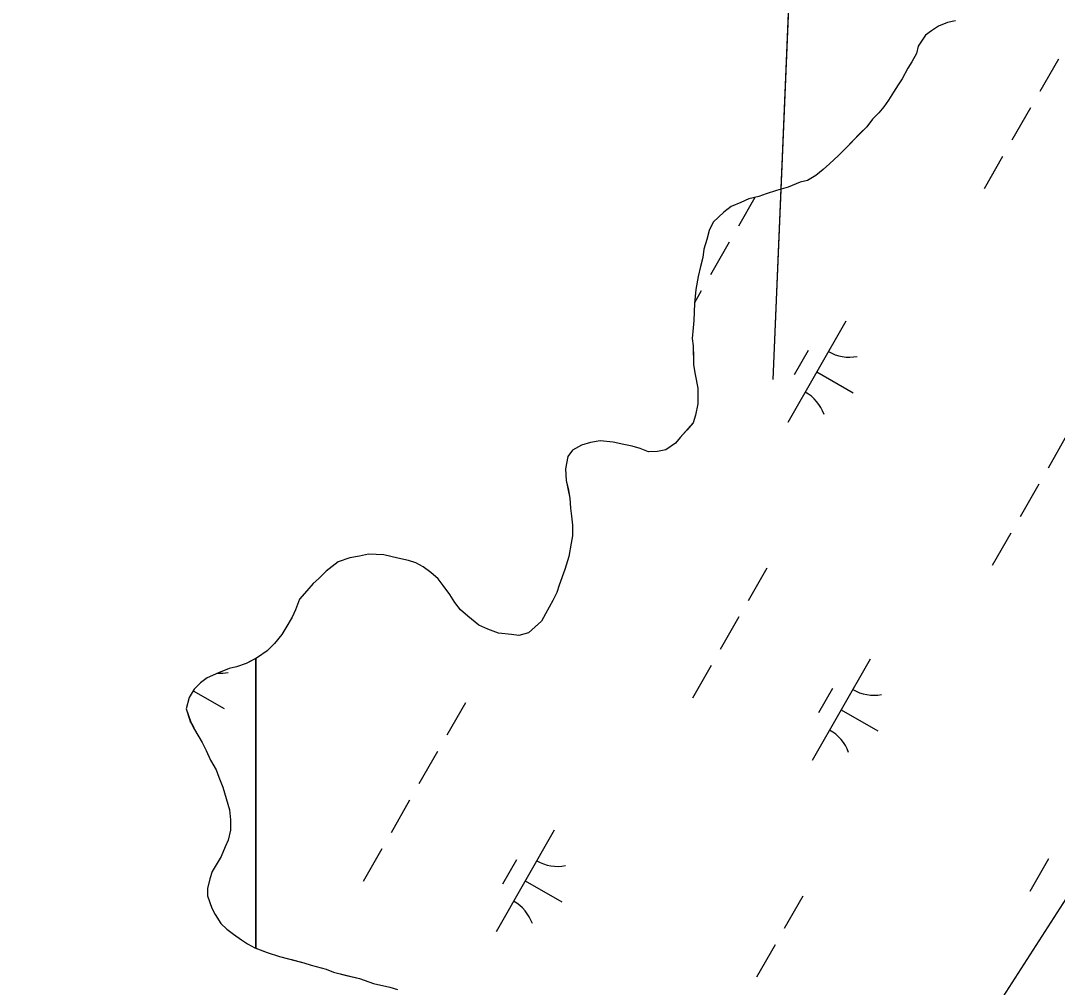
# Model space of a CAD drawing. Extents: x 3930721 to 3950824, y 220441 to 242861.
# Drawn here: x 3943337.2 to 3943780.5, y 232054.7 to 232468.1 of the extents above; entities that cross this region are included whole.
import ezdxf

# ---------------------------------------------------------------- set-up
doc = ezdxf.new("R2010")
doc.units = 0
for name, color, linetype in [('V-RIVR-RANG', 7, 'Continuous'), ('V-TOPO-MINR', 7, 'Continuous'), ('V-TOPO-SHOR', 7, 'Continuous'), ('V-UTIL-LINE', 7, 'Continuous'), ('V-WETL-SWMP', 7, 'Continuous')]:
    doc.layers.add(name, color=color, linetype=linetype)

msp = doc.modelspace()

# ---------------------------------------------------------------- linework, layer by layer
at = {"layer": 'V-RIVR-RANG'}
for points in [[(3943765.57, 234844.6), (3943658.87, 232314.65)], [(3943765.57, 234844.6), (3943658.87, 232314.65)], [(3943669.35, 232563.34), (3943658.87, 232314.65)]]:
    msp.add_lwpolyline(points, dxfattribs=at)
at = {"layer": 'V-TOPO-MINR'}
msp.add_lwpolyline([(3943765.57, 234844.6), (3943658.87, 232314.65)], dxfattribs=at)
at = {"layer": 'V-TOPO-SHOR'}
for points in [[(3943736.97, 232468.08), (3943733.64, 232467.3), (3943729.75, 232465.69), (3943726.69, 232463.8), (3943724.17, 232461.89), (3943722.2, 232458.88), (3943721.06, 232457.24)], [(3943721.06, 232457.24), (3943720.39, 232454.09), (3943718.33, 232450.57), (3943716.61, 232447.76), (3943714.21, 232443.19), (3943712.48, 232440.73), (3943710.42, 232437.56), (3943708.36, 232434.05), (3943706.29, 232431.23), (3943704.21, 232428.76), (3943701.45, 232425.94), (3943699.03, 232422.77), (3943696.27, 232419.94), (3943693.15, 232416.77), (3943690.04, 232413.59), (3943686.93, 232410.41), (3943683.12, 232406.88), (3943680.35, 232404.4), (3943677.23, 232401.93), (3943673.75, 232399.79), (3943670.61, 232399.06), (3943665.39, 232396.91), (3943660.51, 232395.46), (3943655.98, 232394.02), (3943652.85, 232392.94), (3943648.67, 232391.85), (3943645.19, 232390.41), (3943641.01, 232388.62), (3943637.89, 232386.15), (3943633.39, 232381.91), (3943631.68, 232378.39), (3943630.67, 232374.54), (3943629.31, 232370.33), (3943629, 232366.83)], [(3943629, 232366.83), (3943627.99, 232362.98), (3943626.98, 232358.77), (3943625.99, 232353.17), (3943625.35, 232347.22), (3943625.07, 232339.88), (3943624.76, 232336.73), (3943624.45, 232332.18), (3943624.83, 232329.04), (3943624.89, 232324.15), (3943624.92, 232321), (3943625.66, 232316.82), (3943626.77, 232310.89), (3943626.8, 232307.74), (3943626.83, 232304.24), (3943625.83, 232299.34), (3943624.82, 232296.19), (3943622.05, 232293.01), (3943619.29, 232289.84), (3943617.22, 232287.37), (3943613.05, 232284.53), (3943609.56, 232283.8), (3943605.72, 232283.76), (3943602.21, 232285.12), (3943598.71, 232286.14), (3943595.2, 232286.8), (3943590.65, 232287.8), (3943585.05, 232288.44), (3943580.86, 232287.7), (3943577.03, 232286.61), (3943573.21, 232284.48), (3943571.14, 232281.66), (3943570.14, 232276.41), (3943570.54, 232271.52), (3943571.27, 232268.03), (3943572.02, 232263.84), (3943572.41, 232259.65), (3943572.79, 232256.17), (3943573.18, 232252.32), (3943573.23, 232247.78), (3943572.56, 232244.63), (3943571.57, 232239.02), (3943569.88, 232233.41), (3943567.5, 232226.75), (3943566.48, 232223.59), (3943564.77, 232220.08), (3943561.68, 232214.46), (3943559.97, 232211.29), (3943557.2, 232208.82), (3943554.42, 232206.35), (3943550.24, 232205.25), (3943547.09, 232205.57), (3943541.49, 232206.21), (3943536.93, 232207.92), (3943533.07, 232209.62), (3943528.49, 232213.42), (3943525.31, 232216.19), (3943522.84, 232219.31), (3943520.7, 232222.78), (3943517.87, 232226.6), (3943515.74, 232229.37), (3943512.57, 232232.14), (3943509.4, 232234.55), (3943506.24, 232236.27), (3943503.08, 232237.28), (3943498.53, 232238.29), (3943492.57, 232239.62), (3943485.93, 232239.9), (3943482.09, 232239.17), (3943477.9, 232238.43), (3943473.03, 232236.63), (3943467.83, 232232.73), (3943464.71, 232229.55), (3943462.29, 232227.43), (3943459.52, 232224.26), (3943456.41, 232220.73), (3943454.71, 232216.17), (3943453.34, 232213.01), (3943450.6, 232208.44), (3943448.88, 232205.63), (3943445.77, 232201.75), (3943442.66, 232198.57), (3943438.49, 232195.73), (3943433.62, 232193.24), (3943429.44, 232191.8), (3943426.3, 232191.07), (3943421.78, 232189.27), (3943416.91, 232187.13), (3943414.13, 232185), (3943411.36, 232182.18), (3943409.3, 232178.66), (3943407.95, 232173.76), (3943409.76, 232168.53), (3943411.54, 232165.05), (3943414.74, 232159.49), (3943416.52, 232156.02), (3943418.31, 232151.84), (3943420.8, 232147.67), (3943421.88, 232144.54), (3943423.67, 232140.36), (3943425.12, 232135.48)], [(3943425.12, 232135.48), (3943426.57, 232130.6), (3943426.96, 232126.41), (3943427, 232121.87), (3943426, 232117.66), (3943424.63, 232114.86), (3943422.92, 232110.64), (3943420.86, 232107.12), (3943419.14, 232104.31), (3943418.13, 232101.16), (3943417.12, 232096.95), (3943417.15, 232093.81), (3943418.95, 232088.58), (3943420.38, 232085.8), (3943422.86, 232081.98), (3943425.33, 232079.56), (3943428.15, 232077.49), (3943431.67, 232075.08), (3943434.14, 232073.36), (3943437.3, 232071.64), (3943442.56, 232069.6), (3943447.82, 232067.9), (3943453.08, 232066.56), (3943458.34, 232065.21), (3943461.49, 232064.2), (3943467.8, 232062.51), (3943470.96, 232061.15), (3943476.57, 232059.8), (3943482.17, 232058.46), (3943488.14, 232056.43), (3943495.14, 232054.75), (3943498.3, 232053.73)]]:
    msp.add_lwpolyline(points, dxfattribs=at)
at = {"layer": 'V-UTIL-LINE'}
msp.add_lwpolyline([(3947453.78, 235874.4), (3945931.14, 235655.08), (3945509.06, 234777.68), (3940428.61, 226869.1), (3939084.62, 223621.72)], dxfattribs=at)
at = {"layer": 'V-WETL-SWMP'}
for p, q in [((3943736.97, 232468.08), (3943733.64, 232467.3)), ((3943726.69, 232463.8), (3943724.17, 232461.89)), ((3943729.75, 232465.69), (3943726.69, 232463.8)), ((3943733.64, 232467.3), (3943729.75, 232465.69)), ((3943722.2, 232458.88), (3943721.06, 232457.24)), ((3943724.17, 232461.89), (3943722.2, 232458.88)), ((3943721.06, 232457.24), (3943720.39, 232454.09)), ((3943718.33, 232450.57), (3943716.61, 232447.76)), ((3943720.39, 232454.09), (3943718.33, 232450.57)), ((3943781.02, 232451.71), (3943773.07, 232437.83)), ((3943716.61, 232447.76), (3943714.21, 232443.19)), ((3943714.21, 232443.19), (3943712.48, 232440.73)), ((3943710.42, 232437.56), (3943708.36, 232434.05)), ((3943712.48, 232440.73), (3943710.42, 232437.56)), ((3943708.36, 232434.05), (3943706.29, 232431.23)), ((3943704.22, 232428.76), (3943701.45, 232425.94)), ((3943706.29, 232431.23), (3943704.22, 232428.76)), ((3943769.09, 232430.88), (3943761.14, 232417)), ((3943701.45, 232425.94), (3943699.03, 232422.77)), ((3943699.03, 232422.77), (3943686.93, 232410.41)), ((3943686.93, 232410.41), (3943683.12, 232406.88)), ((3943757.16, 232410.06), (3943749.21, 232396.17)), ((3943683.12, 232406.88), (3943680.35, 232404.4)), ((3943677.23, 232401.92), (3943673.75, 232399.79)), ((3943680.35, 232404.4), (3943677.23, 232401.92)), ((3943665.39, 232396.91), (3943660.51, 232395.46)), ((3943670.61, 232399.06), (3943665.39, 232396.91)), ((3943673.75, 232399.79), (3943670.61, 232399.06)), ((3943651.17, 232392.5), (3943644.17, 232380.28)), ((3943652.85, 232392.94), (3943648.67, 232391.85)), ((3943655.98, 232394.02), (3943652.85, 232392.94)), ((3943660.51, 232395.46), (3943655.98, 232394.02)), ((3943641.01, 232388.62), (3943637.89, 232386.15)), ((3943645.19, 232390.41), (3943641.01, 232388.62)), ((3943648.67, 232391.85), (3943645.19, 232390.41)), ((3943637.89, 232386.15), (3943633.39, 232381.91)), ((3943633.39, 232381.91), (3943631.68, 232378.39)), ((3943630.67, 232374.54), (3943629.31, 232370.33)), ((3943631.68, 232378.39), (3943630.67, 232374.54)), ((3943629.31, 232370.33), (3943629, 232366.83)), ((3943640.19, 232373.33), (3943632.24, 232359.45)), ((3943629, 232366.83), (3943627.99, 232362.98)), ((3943627.99, 232362.98), (3943626.98, 232358.77)), ((3943626.98, 232358.77), (3943625.99, 232353.17)), ((3943625.99, 232353.17), (3943625.35, 232347.22)), ((3943628.26, 232352.51), (3943625.38, 232347.46)), ((3943625.35, 232347.22), (3943625.08, 232339.88)), ((3943625.08, 232339.88), (3943624.76, 232336.73)), ((3943690.09, 232339.66), (3943665.24, 232296.27)), ((3943624.76, 232336.73), (3943624.45, 232332.18)), ((3943624.45, 232332.18), (3943624.83, 232329.04)), ((3943624.83, 232329.04), (3943624.92, 232321)), ((3943673.95, 232327.01), (3943667.99, 232316.59)), ((3943624.92, 232321), (3943625.66, 232316.82)), ((3943625.66, 232316.82), (3943626.77, 232310.89)), ((3943677.67, 232317.97), (3943693.29, 232309.02)), ((3943626.77, 232310.89), (3943626.83, 232304.25)), ((3943626.83, 232304.25), (3943625.83, 232299.34)), ((3943625.83, 232299.34), (3943624.82, 232296.19)), ((3943624.82, 232296.19), (3943619.29, 232289.84)), ((3943784.53, 232290.67), (3943776.58, 232276.78)), ((3943577.03, 232286.61), (3943573.21, 232284.48)), ((3943580.86, 232287.7), (3943577.03, 232286.61)), ((3943585.05, 232288.44), (3943580.86, 232287.7)), ((3943590.65, 232287.8), (3943585.05, 232288.44)), ((3943595.2, 232286.8), (3943590.65, 232287.8)), ((3943598.71, 232286.14), (3943595.2, 232286.8)), ((3943602.21, 232285.12), (3943598.71, 232286.14)), ((3943617.22, 232287.37), (3943613.05, 232284.53)), ((3943619.29, 232289.84), (3943617.22, 232287.37)), ((3943571.14, 232281.66), (3943570.14, 232276.41)), ((3943573.21, 232284.48), (3943571.14, 232281.66)), ((3943605.72, 232283.76), (3943602.21, 232285.12)), ((3943609.56, 232283.8), (3943605.72, 232283.76)), ((3943613.05, 232284.53), (3943609.56, 232283.8)), ((3943570.14, 232276.41), (3943570.54, 232271.52)), ((3943570.54, 232271.52), (3943571.28, 232268.03)), ((3943571.28, 232268.03), (3943572.02, 232263.84)), ((3943772.61, 232269.84), (3943764.65, 232255.96)), ((3943572.02, 232263.84), (3943572.41, 232259.65)), ((3943572.41, 232259.65), (3943572.79, 232256.16)), ((3943572.79, 232256.16), (3943573.18, 232252.32)), ((3943573.18, 232252.32), (3943573.23, 232247.78)), ((3943573.23, 232247.78), (3943572.56, 232244.63)), ((3943760.68, 232249.01), (3943752.73, 232235.13)), ((3943572.56, 232244.63), (3943571.57, 232239.02)), ((3943477.9, 232238.43), (3943473.03, 232236.63)), ((3943482.09, 232239.17), (3943477.9, 232238.43)), ((3943485.93, 232239.9), (3943482.09, 232239.17)), ((3943492.57, 232239.62), (3943485.93, 232239.9)), ((3943498.53, 232238.28), (3943492.57, 232239.62)), ((3943503.08, 232237.28), (3943498.53, 232238.28)), ((3943506.24, 232236.27), (3943503.08, 232237.28)), ((3943571.57, 232239.02), (3943569.88, 232233.41)), ((3943467.83, 232232.73), (3943464.71, 232229.55)), ((3943473.03, 232236.63), (3943467.83, 232232.73)), ((3943509.4, 232234.55), (3943506.24, 232236.27)), ((3943512.57, 232232.14), (3943509.4, 232234.55)), ((3943569.88, 232233.41), (3943567.5, 232226.75)), ((3943656.3, 232233.94), (3943648.35, 232220.06)), ((3943464.71, 232229.55), (3943462.29, 232227.43)), ((3943515.74, 232229.37), (3943512.57, 232232.14)), ((3943517.87, 232226.6), (3943515.74, 232229.37)), ((3943459.52, 232224.26), (3943456.41, 232220.73)), ((3943462.29, 232227.43), (3943459.52, 232224.26)), ((3943520.7, 232222.78), (3943517.87, 232226.6)), ((3943567.5, 232226.75), (3943566.48, 232223.59)), ((3943456.41, 232220.73), (3943454.71, 232216.17)), ((3943522.84, 232219.31), (3943520.7, 232222.78)), ((3943525.31, 232216.19), (3943522.84, 232219.31)), ((3943564.77, 232220.08), (3943561.68, 232214.46)), ((3943566.48, 232223.59), (3943564.77, 232220.08)), ((3943454.71, 232216.17), (3943453.34, 232213.01)), ((3943528.49, 232213.42), (3943525.31, 232216.19)), ((3943453.34, 232213.01), (3943450.6, 232208.44)), ((3943533.07, 232209.62), (3943528.49, 232213.42)), ((3943559.97, 232211.29), (3943554.43, 232206.35)), ((3943561.68, 232214.46), (3943559.97, 232211.29)), ((3943644.37, 232213.12), (3943636.42, 232199.23)), ((3943450.6, 232208.44), (3943448.88, 232205.63)), ((3943536.93, 232207.92), (3943533.07, 232209.62)), ((3943541.49, 232206.21), (3943536.93, 232207.92)), ((3943547.09, 232205.57), (3943541.49, 232206.21)), ((3943554.43, 232206.35), (3943550.24, 232205.25)), ((3943445.77, 232201.75), (3943442.66, 232198.57)), ((3943448.88, 232205.63), (3943445.77, 232201.75)), ((3943550.24, 232205.25), (3943547.09, 232205.57)), ((3943442.66, 232198.57), (3943438.49, 232195.73)), ((3943438.49, 232195.73), (3943437.7, 232195.33)), ((3943437.7, 232195.33), (3943437.7, 232071.49)), ((3943700.57, 232195.1), (3943675.72, 232151.71)), ((3943632.44, 232192.29), (3943624.49, 232178.41)), ((3943410.97, 232181.51), (3943424.23, 232173.92)), ((3943684.43, 232182.45), (3943678.46, 232172.04)), ((3943527.4, 232176.39), (3943519.45, 232162.51)), ((3943688.14, 232173.41), (3943703.76, 232164.46)), ((3943515.47, 232155.56), (3943507.52, 232141.68)), ((3943503.55, 232134.74), (3943495.59, 232120.85)), ((3943565.37, 232121.89), (3943540.52, 232078.5)), ((3943491.62, 232113.91), (3943483.67, 232100.03)), ((3943549.23, 232109.24), (3943543.27, 232098.82)), ((3943776.78, 232109.62), (3943768.83, 232095.74)), ((3943552.95, 232100.2), (3943568.57, 232091.25)), ((3943671.74, 232093.72), (3943663.79, 232079.84)), ((3943437.7, 232071.49), (3943442.56, 232069.6)), ((3943442.56, 232069.6), (3943447.82, 232067.9)), ((3943659.82, 232072.9), (3943651.86, 232059.01)), ((3943447.82, 232067.9), (3943458.34, 232065.21)), ((3943458.34, 232065.21), (3943461.49, 232064.2)), ((3943461.49, 232064.2), (3943467.8, 232062.51)), ((3943467.8, 232062.51), (3943470.96, 232061.15)), ((3943470.96, 232061.15), (3943482.17, 232058.46)), ((3943482.17, 232058.46), (3943488.13, 232056.43)), ((3943488.13, 232056.43), (3943495.14, 232054.75))]:
    msp.add_line(p, q, dxfattribs=at)
msp.add_lwpolyline([(3943437.7, 232195.33), (3943433.62, 232193.24), (3943429.44, 232191.8), (3943426.3, 232191.07), (3943421.78, 232189.27), (3943416.91, 232187.13), (3943414.13, 232185), (3943411.36, 232182.18), (3943409.3, 232178.66), (3943407.95, 232173.76), (3943409.75, 232168.53), (3943411.54, 232165.05), (3943414.74, 232159.49), (3943416.52, 232156.02), (3943418.31, 232151.84), (3943420.8, 232147.67), (3943421.88, 232144.54), (3943423.67, 232140.36), (3943426.57, 232130.6), (3943426.96, 232126.41), (3943427, 232121.87), (3943426, 232117.66), (3943424.63, 232114.85), (3943422.92, 232110.64), (3943420.86, 232107.13), (3943419.14, 232104.31), (3943418.13, 232101.16), (3943417.12, 232096.95), (3943417.15, 232093.81), (3943418.95, 232088.58), (3943420.38, 232085.8), (3943422.86, 232081.98), (3943425.33, 232079.56), (3943428.15, 232077.49), (3943431.67, 232075.08), (3943434.14, 232073.36), (3943437.3, 232071.64), (3943437.7, 232071.49)], close=True, dxfattribs=at)
for centre, start, end in [((3943691.6, 232341.82), 239.4279, 280.9715), ((3943664.15, 232293.88), 19.4279, 60.9715), ((3943422.54, 232206.71), 266.4209, 280.9715), ((3943702.07, 232197.26), 239.4279, 280.9715), ((3943395.09, 232158.78), 20.5884, 33.7041), ((3943674.62, 232149.32), 19.4279, 60.9715), ((3943566.88, 232124.05), 239.4279, 280.9715), ((3943539.43, 232076.11), 19.4279, 60.9715)]:
    msp.add_arc(centre, 17.62, start, end, dxfattribs=at)

doc.saveas('drawing.dxf')
